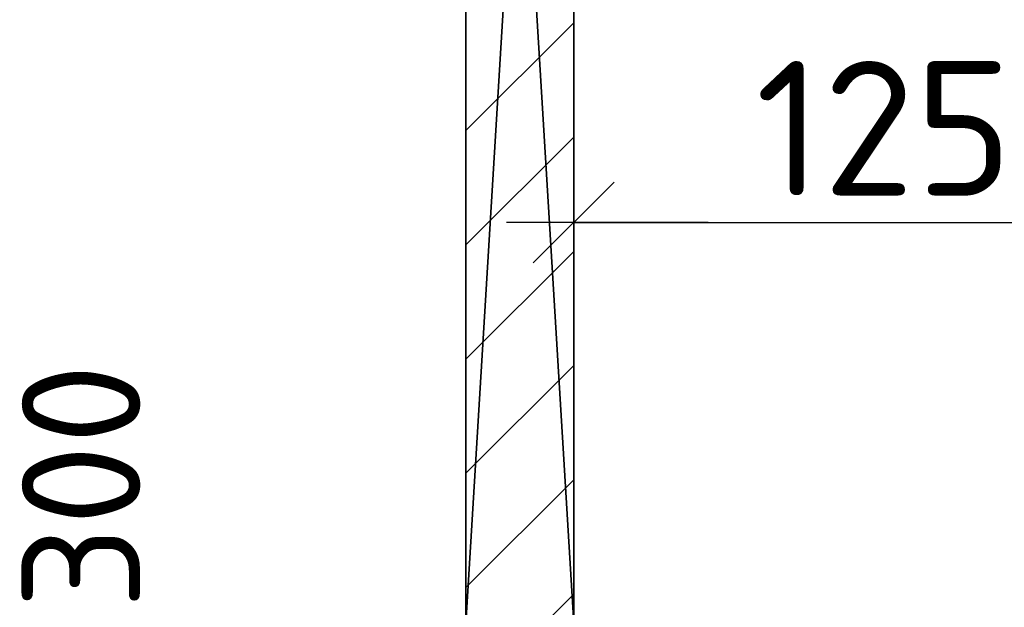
# Model space of a CAD drawing. Header units: millimetres. Extents: x 40580 to 559114, y -343730 to 81020.
# Tile 581 of 656: x 465593 to 467421, y -73019 to -71928. Entities that reach past the tile are written whole.
import ezdxf

# ---------------------------------------------------------------- set-up
doc = ezdxf.new("R2010")
doc.units = ezdxf.units.MM
doc.linetypes.add('______11', pattern=[500, 400, -50, 0, -50])
doc.linetypes.add('______5', pattern=[1100, 800, -100, 100, -100])
for name, color, linetype in [('_____________1', 7, 'Continuous'), ('___________________', 253, '______5'), ('______________________', 7, 'Continuous'), ('_______________________1', 7, 'Continuous')]:
    doc.layers.add(name, color=color, linetype=linetype)
doc.styles.add('ISOCPEUR', font='isocpeur.ttf')

# ---------------------------------------------------------------- blocks, each defined once
blk = doc.blocks.new('ALL_ML_STRICH')
at = {"color": 0, "linetype": 'ByBlock', "lineweight": -2}
for p, q in [((0, -0.5), (0, 0.5)), ((-0.3, -0.3), (0.3, 0.3)), ((-1, 0), (0.5, 0))]:
    blk.add_line(p, q, dxfattribs=at)

msp = doc.modelspace()

# ---------------------------------------------------------------- linework, layer by layer
at = {"layer": '_____________1', "color": 253, "linetype": '______11'}
for p, q in [((466421.3, -72133.9), (466621.3, -71933.9)), ((466421.3, -72558.2), (466621.3, -72358.2)), ((466421.3, -72982.5), (466621.3, -72782.5))]:
    msp.add_line(p, q, dxfattribs=at)
at = {"layer": '_____________1', "color": 253, "linetype": '______5'}
for p, q in [((466421.3, -72346.1), (466621.3, -72146.1)), ((466421.3, -72770.3), (466621.3, -72570.3)), ((466566.3, -73049.6), (466621.3, -72994.6))]:
    msp.add_line(p, q, dxfattribs=at)
at = {"layer": '___________________', "color": 253, "linetype": '______11'}
msp.add_line((466621.3, -85185.3), (466621.3, -60083), dxfattribs=at)
msp.add_line((466621.3, -85185.3), (466621.3, -60083), dxfattribs=at)
at = {"layer": '_______________________1', "color": 253, "linetype": 'Continuous'}
msp.add_line((466621.3, -72949.6), (466621.3, -72304.6), dxfattribs=at)
at = {"layer": '_______________________1', "color": 7, "linetype": 'Continuous'}
msp.add_line((466621.3, -72304.6), (467871.3, -72304.6), dxfattribs=at)

# ---------------------------------------------------------------- block references
at = {"layer": '_______________________1', "color": 7, "linetype": 'Continuous', "xscale": 250, "yscale": 250, "zscale": 250, "rotation": 180}
msp.add_blockref('ALL_ML_STRICH', (466621.3, -72304.6), dxfattribs=at)

# ---------------------------------------------------------------- texts
at = {"layer": '______________________', "color": 7, "style": 'ISOCPEUR'}
msp.add_text('300', height=220, rotation=90, dxfattribs=at).set_placement((465816.6, -73022.5))
at = {"layer": '_______________________1', "color": 7, "style": 'ISOCPEUR'}
msp.add_text('1250', height=250, dxfattribs=at).set_placement((466958.8, -72254.6))

# ---------------------------------------------------------------- meshes
at = {"layer": '_____________1', "color": 7, "linetype": 'Continuous'}
mesh = msp.add_polyface(dxfattribs=at)
corners = [(466421.3, -69749.6, -3800), (466421.3, -73049.6, -3800), (466421.3, -73049.6, -350), (466421.3, -69749.6, -350)]
mesh.append_faces([[corners[k] for k in face] for face in [(1, 2, 0)]], dxfattribs={"vtx1": -1, "color": 7})
mesh.append_faces([[corners[k] for k in face] for face in [(2, 3, 0)]], dxfattribs={"vtx2": -1, "color": 7})
mesh = msp.add_polyface(dxfattribs=at)
corners = [(466421.3, -73049.6, -350), (466621.3, -73049.6, -350), (466621.3, -69749.6, -350), (466421.3, -69749.6, -350)]
mesh.append_faces([[corners[k] for k in face] for face in [(1, 2, 0)]], dxfattribs={"vtx1": -1, "color": 7})
mesh.append_faces([[corners[k] for k in face] for face in [(2, 3, 0)]], dxfattribs={"vtx2": -1, "color": 7})
mesh = msp.add_polyface(dxfattribs=at)
corners = [(466621.3, -73049.6, -3800), (466421.3, -73049.6, -3800), (466421.3, -69749.6, -3800), (466621.3, -69749.6, -3800)]
mesh.append_faces([[corners[k] for k in face] for face in [(1, 2, 0)]], dxfattribs={"vtx1": -1, "color": 7})
mesh.append_faces([[corners[k] for k in face] for face in [(2, 3, 0)]], dxfattribs={"vtx2": -1, "color": 7})
mesh = msp.add_polyface(dxfattribs=at)
corners = [(466621.3, -73049.6, -3800), (466621.3, -69749.6, -3800), (466621.3, -69749.6, -350), (466621.3, -73049.6, -350)]
mesh.append_faces([[corners[k] for k in face] for face in [(1, 2, 0)]], dxfattribs={"vtx1": -1, "color": 7})
mesh.append_faces([[corners[k] for k in face] for face in [(2, 3, 0)]], dxfattribs={"vtx2": -1, "color": 7})

doc.saveas('drawing.dxf')
